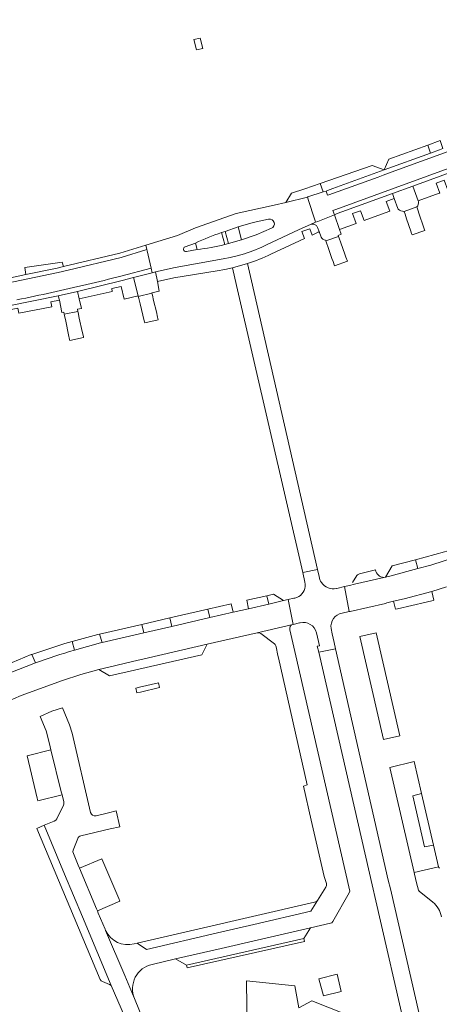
# Model space of a CAD drawing. Header units: metres. Extents: x 166325 to 190320, y 381923 to 404576.
# Tile 790 of 1056: x 176917 to 177010, y 396097 to 396315. Entities that reach past the tile are written whole.
import ezdxf

# ---------------------------------------------------------------- set-up
doc = ezdxf.new("R2010")
doc.units = ezdxf.units.M
for name, color, linetype, lineweight in [('B-WE-VH-VERHARDING_ASFALT-GV', 8, 'Continuous', 18), ('B-WE-VH-VERHARDING_BETONSTRAATSTEEN-GV', 8, 'Continuous', 18), ('B-WE-VH-VERHARDING_HALFVERHARDING-GV', 8, 'Continuous', 18), ('B-WE-VH-VERHARDING_STRAATBAKSTEEN-GV', 8, 'Continuous', 18)]:
    doc.layers.add(name, color=color, linetype=linetype, lineweight=lineweight)

msp = doc.modelspace()

# ---------------------------------------------------------------- linework, layer by layer
at = {"layer": 'B-WE-VH-VERHARDING_ASFALT-GV', "flags": 128}
for points in [[(177118.76, 396319.79), (177133.738, 396325.64), (177133.369, 396326.569), (177118.407, 396320.726), (177097.987, 396313.29), (177071.342, 396303.588), (177068.338, 396302.494), (176999.658, 396277.487), (176987.273, 396272.977), (176986.659, 396272.735), (176986.99, 396271.791), (176987.627, 396272.042), (176988.643, 396272.412), (176999.841, 396276.489), (177004.394, 396278.147), (177018.678, 396283.348), (177023.967, 396285.274), (177040.357, 396291.242), (177044.142, 396292.62), (177049.516, 396294.577), (177054.907, 396296.54), (177068.647, 396301.543), (177071.696, 396302.653)], [(177005.801, 396271.916), (177005.461, 396272.91), (177005.255, 396273.514), (177002.412, 396272.543), (177002.449, 396272.434), (177002.635, 396271.89), (177002.969, 396270.913), (177003.919, 396268.134), (177004.075, 396267.677), (177004.194, 396267.329), (177007.037, 396268.3), (177006.902, 396268.695), (177006.757, 396269.119)], [(176988.4, 396265.602), (176988.039, 396266.621), (176987.91, 396266.987), (176985.069, 396265.982), (176985.205, 396265.598), (176985.585, 396264.522), (176986.428, 396262.138), (176986.684, 396261.415), (176987.013, 396260.484), (176989.854, 396261.489), (176989.519, 396262.436), (176989.302, 396263.051)], [(176968.625, 396257.13), (176967.74, 396260.998), (176964.371, 396260.05), (176965.277, 396256.128), (176979.967, 396192.547), (176983.236, 396193.232)], [(176946.925, 396252.825), (176946.642, 396253.993), (176946.543, 396254.402), (176943.529, 396253.672), (176943.627, 396253.266), (176943.926, 396252.032), (176944.521, 396249.576), (176944.825, 396248.321), (176944.944, 396247.828), (176947.958, 396248.558), (176947.817, 396249.14), (176947.538, 396250.293)], [(176930.443, 396248.89), (176930.168, 396250.114), (176930.118, 396250.336), (176927.123, 396249.748), (176927.179, 396249.485), (176927.451, 396248.201), (176928.084, 396245.215), (176928.307, 396244.164), (176928.35, 396243.961), (176931.395, 396244.647), (176931.35, 396244.849), (176931.105, 396245.937)], [(176999.403, 396122.527), (176998.92, 396124.441), (176987.258, 396175.69), (176983.496, 396174.885), (176995.541, 396122.469), (176995.926, 396120.795), (177010.236, 396058.521), (177010.55, 396057.155), (177017.398, 396029.755), (177022.67, 396006.84), (177023.723, 396002.535), (177026.788, 396003.598), (177026.318, 396005.904), (177014.939, 396055.383), (177014.149, 396058.043), (177013.735, 396060.072)]]:
    msp.add_lwpolyline(points, close=True, dxfattribs=at)
for points in [[(177029.917, 396292.229), (177000.341, 396281.486), (176997.766, 396280.551), (176996.643, 396280.143), (176985.749, 396276.186), (176985.478, 396276.099), (176985.146, 396277.042), (176984.498, 396276.834), (176981.088, 396275.737), (176981.015, 396275.719), (176981.323, 396274.762), (176982.501, 396271.099), (176982.719, 396270.421), (176982.799, 396270.123), (176983.282, 396270.332), (176986.99, 396271.791), (176986.659, 396272.735), (176987.273, 396272.977), (176999.658, 396277.487), (177068.338, 396302.494)], [(177010.253, 396286.15), (177008.275, 396285.431), (176998.041, 396281.714), (176986.645, 396277.575), (176985.425, 396277.132), (176985.146, 396277.042), (176985.478, 396276.099), (176985.749, 396276.186), (176996.643, 396280.143), (176997.766, 396280.551), (177000.341, 396281.486), (177029.917, 396292.229)], [(176898.307, 396253.878), (176911.625, 396256.062), (176919.061, 396257.62), (176925.755, 396259.023), (176927.977, 396259.552), (176939.722, 396262.353), (176945.432, 396264.099), (176945.215, 396265.078), (176939.46, 396263.318), (176926.948, 396260.335), (176925.537, 396259.999), (176918.641, 396258.554), (176911.441, 396257.045), (176905.724, 396256.107), (176905.026, 396255.992), (176898.1, 396254.856), (176897.855, 396254.819), (176894.277, 396254.229), (176890.713, 396253.56), (176887.165, 396252.813), (176883.635, 396251.988), (176880.123, 396251.085), (176876.632, 396250.105), (176872.059, 396248.508)], [(176916.643, 396252.966), (176917.612, 396253.16), (176918.581, 396253.354), (176919.549, 396253.552), (176920.517, 396253.751), (176921.483, 396253.954), (176922.45, 396254.158), (176923.417, 396254.365), (176924.382, 396254.574), (176925.348, 396254.786), (176926.312, 396255), (176927.276, 396255.216), (176928.239, 396255.434), (176929.203, 396255.655), (176930.165, 396255.879), (176931.128, 396256.104), (176932.089, 396256.332), (176933.05, 396256.562), (176934.011, 396256.795), (176934.97, 396257.029), (176935.929, 396257.266), (176936.887, 396257.506), (176937.846, 396257.748), (176938.803, 396257.992), (176939.693, 396258.221), (176946.352, 396259.943), (176945.497, 396263.804), (176945.432, 396264.099), (176939.722, 396262.353), (176927.977, 396259.552), (176925.755, 396259.023), (176919.061, 396257.62), (176911.625, 396256.062)], [(176914.476, 396251.526), (176925.802, 396253.862), (176930.081, 396254.832), (176939.943, 396257.253), (176942.498, 396257.914), (176946.568, 396258.967), (176946.352, 396259.943), (176939.693, 396258.221), (176938.803, 396257.992), (176937.846, 396257.748), (176936.887, 396257.506), (176935.929, 396257.266), (176934.97, 396257.029), (176934.011, 396256.795), (176933.05, 396256.562), (176932.089, 396256.332), (176931.128, 396256.104), (176930.165, 396255.879), (176929.203, 396255.655), (176928.239, 396255.434), (176927.276, 396255.216), (176926.312, 396255), (176925.348, 396254.786), (176924.382, 396254.574), (176923.417, 396254.365), (176922.45, 396254.158), (176921.483, 396253.954), (176920.517, 396253.751), (176919.549, 396253.552), (176918.581, 396253.354), (176917.612, 396253.16), (176916.643, 396252.966)]]:
    msp.add_lwpolyline(points, dxfattribs=at)
at = {"layer": 'B-WE-VH-VERHARDING_BETONSTRAATSTEEN-GV', "flags": 128}
for points in [[(176956.45, 396308.286), (176957.793, 396308.64), (176957.201, 396310.935), (176955.847, 396310.578)], [(176925.537, 396259.999), (176926.948, 396260.335), (176926.686, 396261.263), (176918.389, 396260.14), (176918.641, 396258.554)], [(176992.603, 396178.379), (176997.869, 396155.55), (177001.501, 396156.37), (176996.238, 396179.227)], [(177004.344, 396143.131), (177006.278, 396143.647), (177004.66, 396150.674), (176999.29, 396149.389), (177004.657, 396126.123), (177010.036, 396127.354), (177008.912, 396132.204), (177006.958, 396131.779)]]:
    msp.add_lwpolyline(points, close=True, dxfattribs=at)
for points in [[(176981.838, 396269.707), (176982.799, 396270.123), (176982.719, 396270.421), (176982.501, 396271.099), (176981.323, 396274.762), (176981.015, 396275.719), (176976.19, 396274.519), (176973.61, 396273.899), (176965.249, 396272.075), (176956.231, 396268.877), (176952.182, 396267.209), (176945.215, 396265.078), (176945.432, 396264.099), (176945.497, 396263.804), (176946.352, 396259.943), (176946.568, 396258.967), (176947.333, 396259.142), (176951.704, 396260.14), (176962.369, 396262.028), (176963.871, 396262.326), (176965.463, 396262.713), (176967.037, 396263.169)], [(176962.785, 396268.092), (176965.658, 396269.087), (176968.991, 396270.066), (176972.412, 396270.782)], [(176973.049, 396268.789), (176969.68, 396267.315), (176966.423, 396266.232), (176963.496, 396265.403), (176962.669, 396265.186)], [(176971.954, 396265.106), (176979.022, 396268.488), (176981.838, 396269.707)], [(176961.931, 396267.851), (176962.785, 396268.092)], [(176962.669, 396265.186), (176961.931, 396267.851)], [(176956.577, 396264.098), (176954.19, 396263.636)], [(176956.169, 396265.539), (176956.577, 396264.098)], [(177010.287, 396127.111), (177010.106, 396127.223), (177010.036, 396127.354), (177004.657, 396126.123), (177004.737, 396125.777), (177005.156, 396123.854), (177005.59, 396122.242), (177005.792, 396121.98), (177008.783, 396119.586)]]:
    msp.add_lwpolyline(points, dxfattribs=at)
at = {"layer": 'B-WE-VH-VERHARDING_BETONSTRAATSTEEN-GV'}
for points in [[(176972.412, 396270.782, -0.9017497), (176973.049, 396268.789)], [(176956.169, 396265.539, -0.0190823), (176961.931, 396267.851)], [(176962.669, 396265.186, -0.0282133), (176956.577, 396264.098)], [(177008.783, 396119.586, -0.1624183), (177010.718, 396116.33)]]:
    msp.add_lwpolyline(points, format="xyb", dxfattribs=at)
at = {"layer": 'B-WE-VH-VERHARDING_HALFVERHARDING-GV', "flags": 128}
for points in [[(176987.627, 396103.621), (176983.532, 396102.551), (176984.558, 396098.775), (176988.456, 396099.761)], [(176978.204, 396100.995), (176967.497, 396102.139), (176967.657, 396090.813), (176975.882, 396090.385), (176980.698, 396092.396), (176987.532, 396090.205), (176988.957, 396091.246), (176989.302, 396092.508), (176989.072, 396094.905), (176981.955, 396097.676), (176979.104, 396096.126)]]:
    msp.add_lwpolyline(points, close=True, dxfattribs=at)
at = {"layer": 'B-WE-VH-VERHARDING_STRAATBAKSTEEN-GV', "flags": 128}
for points in [[(177010.424, 396288.243), (177007.666, 396287.232), (177008.275, 396285.431), (177010.253, 396286.15), (177011.036, 396286.434)], [(177008.275, 396285.431), (177007.666, 396287.232), (176999.077, 396284.084), (176998.041, 396281.714)], [(176995.335, 396282.732), (176983.851, 396278.747), (176984.498, 396276.834), (176985.146, 396277.042), (176985.425, 396277.132), (176986.645, 396277.575), (176998.041, 396281.714)], [(177009.55, 396278.784), (177011.313, 396279.425), (177012.106, 396277.244), (177012.201, 396277.279), (177018.097, 396279.423), (177017.303, 396281.604), (177019.065, 396282.246), (177018.678, 396283.348), (177004.394, 396278.147), (177005.549, 396274.859), (177010.207, 396276.553), (177010.344, 396276.603)], [(176983.851, 396278.747), (176980.462, 396277.571), (176977.495, 396276.542), (176976.19, 396274.519), (176981.015, 396275.719), (176981.088, 396275.737), (176984.498, 396276.834)], [(177004.394, 396278.147), (176999.841, 396276.489), (177000.226, 396275.392), (177001.02, 396273.211), (177001.139, 396273.062), (177001.404, 396272.827), (177001.716, 396272.657), (177002.058, 396272.56), (177002.412, 396272.543), (177005.255, 396273.514), (177005.447, 396273.783), (177005.569, 396274.091), (177005.614, 396274.419), (177005.58, 396274.748), (177005.549, 396274.859)], [(176991.001, 396272.036), (176992.763, 396272.677), (176993.557, 396270.496), (176999.035, 396272.489), (176999.258, 396272.57), (176998.464, 396274.751), (177000.226, 396275.392), (176999.841, 396276.489), (176988.643, 396272.412), (176987.627, 396272.042), (176986.99, 396271.791), (176988.137, 396268.524), (176991.795, 396269.855)], [(176986.99, 396271.791), (176983.282, 396270.332), (176982.799, 396270.123), (176981.838, 396269.707), (176982.149, 396269.739), (176982.459, 396269.693), (176982.747, 396269.571), (176982.994, 396269.382), (176983.185, 396269.138), (176983.273, 396268.954), (176983.6, 396268.063), (176984.048, 396266.836), (176984.195, 396266.615), (176984.424, 396266.399), (176984.701, 396266.245), (176985.006, 396266.164), (176985.069, 396265.982), (176987.91, 396266.987), (176987.828, 396267.214), (176988.516, 396267.47), (176988.137, 396268.524)], [(176962.785, 396268.092), (176961.931, 396267.851), (176962.669, 396265.186), (176963.496, 396265.403)], [(176937.629, 396255.452), (176939.728, 396255.907), (176940.392, 396253.126), (176943.494, 396253.831), (176942.498, 396257.914), (176939.943, 396257.253), (176930.081, 396254.832), (176930.459, 396253.143), (176937.771, 396254.798)], [(176947.818, 396257.008), (176947.333, 396259.142), (176946.568, 396258.967), (176942.498, 396257.914), (176943.494, 396253.831), (176943.529, 396253.672), (176946.543, 396254.402), (176946.515, 396254.519), (176948.174, 396254.896)], [(176924.165, 396252.479), (176926.029, 396252.856), (176925.802, 396253.862), (176914.476, 396251.526), (176914.625, 396250.697), (176916.804, 396251.097), (176917.038, 396250.013), (176924.372, 396251.377)], [(176930.081, 396254.832), (176925.802, 396253.862), (176926.029, 396252.856), (176926.556, 396250.151), (176927.051, 396250.249), (176927.123, 396249.748), (176930.118, 396250.336), (176930.071, 396250.855), (176930.924, 396251.028), (176930.459, 396253.143)], [(177005.438, 396193.416), (177004.963, 396195.396), (176999.759, 396194.009), (176998.318, 396191.556), (176999.291, 396191.781)], [(176973.485, 396187.77), (176971.996, 396187.429), (176972.422, 396185.583), (176975.69, 396186.338)], [(177008.555, 396188.39), (177002.421, 396186.715), (177000.092, 396186.183), (177000.487, 396184.421), (177000.984, 396184.538), (177007.343, 396186.03), (177008.869, 396186.388), (177008.987, 396186.416)], [(176964.072, 396185.61), (176958.944, 396184.433), (176959.371, 396182.566), (176964.535, 396183.76)], [(176967.972, 396184.555), (176972.422, 396185.583), (176971.996, 396187.429), (176967.567, 396186.412)], [(176959.371, 396182.566), (176958.944, 396184.433), (176950.546, 396182.507), (176950.977, 396180.626)], [(176944.724, 396179.181), (176944.291, 396181.071), (176934.957, 396178.93), (176935.52, 396177.054)], [(176950.546, 396182.507), (176944.291, 396181.071), (176944.724, 396179.181), (176950.977, 396180.626)], [(176935.165, 396176.972), (176935.52, 396177.054), (176934.957, 396178.93), (176934.549, 396178.836), (176928.85, 396177.25), (176929.408, 396175.391)], [(176946.244, 396171.748), (176957.605, 396174.34), (176958.761, 396176.664), (176945.817, 396173.668), (176942.252, 396172.843), (176936.993, 396171.626), (176934.781, 396171.06), (176937.143, 396169.671), (176942.702, 396170.939)], [(176920.756, 396172.547), (176919.949, 396174.435), (176919.795, 396174.385), (176914.14, 396172.079), (176914.895, 396170.288)], [(176948.204, 396167.084), (176947.984, 396168.118), (176943.786, 396167.152), (176942.945, 396166.958), (176943.192, 396165.885), (176944.048, 396166.082)], [(176924.174, 396153.279), (176918.893, 396151.949), (176921.112, 396142.579), (176921.257, 396141.993), (176926.634, 396143.32), (176926.469, 396143.99)], [(177006.278, 396143.647), (177004.344, 396143.131), (177006.958, 396131.779), (177008.912, 396132.204)], [(176927.21, 396125.782), (176922.702, 396136.576), (176921.044, 396135.875), (176935.068, 396102.446), (176935.269, 396102.157), (176935.558, 396101.968), (176937.182, 396101.319), (176937.512, 396101.112), (176931.177, 396116.281)], [(176935.473, 396129.119), (176930.479, 396127.102), (176934.268, 396118.091), (176934.452, 396117.654), (176939.427, 396119.74), (176939.177, 396120.336)], [(176980.21, 396111.534), (176981.662, 396113.847), (176969.89, 396111.144), (176961.881, 396109.305), (176951.78, 396106.985), (176954.233, 396105.639)], [(176980.322, 396110.866), (176980.21, 396111.534), (176954.233, 396105.639), (176954.391, 396105.011)]]:
    msp.add_lwpolyline(points, close=True, dxfattribs=at)
for points in [[(176972.412, 396270.782), (176968.991, 396270.066), (176965.658, 396269.087), (176966.423, 396266.232), (176969.68, 396267.315), (176973.049, 396268.789)], [(176972.92, 396263.039), (176980.367, 396266.521), (176979.79, 396268.056), (176981.552, 396268.697), (176982.046, 396267.305), (176983.384, 396267.931), (176983.6, 396268.063), (176983.273, 396268.954), (176983.185, 396269.138), (176982.994, 396269.382), (176982.747, 396269.571), (176982.459, 396269.693), (176982.149, 396269.739), (176981.838, 396269.707), (176979.022, 396268.488), (176971.954, 396265.106)], [(176956.169, 396265.539), (176953.893, 396264.69)], [(176954.19, 396263.636), (176956.577, 396264.098), (176956.169, 396265.539)], [(176967.037, 396263.169), (176965.463, 396262.713), (176963.871, 396262.326), (176962.369, 396262.028), (176951.704, 396260.14), (176947.333, 396259.142), (176947.818, 396257.008), (176951.422, 396257.846), (176960.976, 396259.373), (176962.68, 396259.679), (176964.371, 396260.05), (176967.74, 396260.998)], [(177012.399, 396197.45), (177011.38, 396197.107), (177004.963, 396195.396), (177005.438, 396193.416), (177008.35, 396194.191), (177014.242, 396196.142)], [(177014.242, 396196.142), (177008.35, 396194.191), (177005.438, 396193.416), (176999.291, 396191.781), (176998.318, 396191.556), (176997.97, 396191.475), (176991.468, 396189.97), (176990.346, 396189.71), (176989.225, 396189.451), (176990.257, 396183.915), (176990.487, 396183.965), (176998.275, 396185.692), (176998.627, 396185.849), (177000.092, 396186.183), (177002.421, 396186.715), (177008.555, 396188.39), (177011.835, 396189.39)], [(176983.589, 396191.687), (176983.236, 396193.232), (176979.967, 396192.547), (176980.456, 396190.431), (176980.524, 396189.963), (176980.516, 396189.491)], [(176996.12, 396193.128), (176992.565, 396192.268)], [(176990.346, 396189.71), (176991.468, 396189.97), (176997.97, 396191.475)], [(176991.982, 396191.899), (176991.006, 396190.384)], [(176989.225, 396189.451), (176987.5, 396189.051), (176987.42, 396189.033)], [(176988.729, 396183.586), (176990.257, 396183.915), (176989.225, 396189.451)], [(176910.708, 396162.407), (176917.592, 396165.293), (176926.763, 396168.676), (176930.825, 396169.951), (176934.781, 396171.06), (176936.993, 396171.626), (176942.252, 396172.843), (176945.817, 396173.668), (176958.761, 396176.664), (176969.885, 396179.239), (176977.762, 396181.057), (176977.871, 396181.082), (176976.739, 396186.581), (176975.69, 396186.338), (176972.422, 396185.583), (176967.972, 396184.555), (176964.535, 396183.76), (176959.371, 396182.566), (176950.977, 396180.626), (176944.724, 396179.181), (176935.52, 396177.054), (176935.165, 396176.972), (176929.408, 396175.391)], [(176978.182, 396186.915), (176978.027, 396186.879), (176976.739, 396186.581), (176977.871, 396181.082), (176979.283, 396181.402), (176979.397, 396181.428)], [(176977.762, 396181.057), (176969.885, 396179.239), (176970.33, 396179.214), (176970.657, 396179.069), (176973.685, 396176.764)], [(176977.788, 396176.998), (176977.097, 396179.897)], [(176982.992, 396179.236), (176983.217, 396178.266), (176983.655, 396176.343), (176983.189, 396176.222), (176983.496, 396174.885), (176987.258, 396175.69), (176986.939, 396177.094), (176986.498, 396178.997), (176986.246, 396180.13)], [(176929.408, 396175.391), (176928.85, 396177.25), (176927.271, 396176.811), (176919.949, 396174.435), (176920.756, 396172.547)], [(176946.565, 396105.787), (176951.78, 396106.985), (176961.881, 396109.305), (176969.89, 396111.144), (176981.662, 396113.847), (176986.13, 396114.873), (176986.429, 396115.011), (176986.647, 396115.257), (176990.284, 396121.625), (176990.4, 396122.004), (176978.227, 396175.079), (176977.788, 396176.998)], [(176974.078, 396176.112), (176974.454, 396174.211), (176974.582, 396173.65)], [(176920.756, 396172.547), (176914.895, 396170.288), (176905.367, 396166.271), (176899.736, 396163.897), (176890.334, 396159.933), (176887.487, 396158.732), (176882.095, 396156.459), (176878.831, 396155.083), (176866.451, 396149.863), (176864.312, 396148.962), (176862.497, 396148.197), (176860.283, 396147.263)], [(176974.582, 396173.65), (176980.977, 396145.523), (176980.135, 396145.279), (176981.839, 396137.691), (176984.732, 396125.242), (176985.221, 396123.686), (176985.216, 396123.259), (176985.061, 396122.909), (176983.245, 396119.935), (176981.774, 396117.525), (176969.134, 396114.601), (176961.065, 396112.734), (176945.333, 396109.095), (176943.304, 396110.473), (176942.589, 396110.308)], [(176932.958, 396139.41), (176928.889, 396156.947), (176928.292, 396158.861), (176926.721, 396162.577), (176924.383, 396161.829), (176921.805, 396160.689), (176923.127, 396157.521), (176923.921, 396154.303), (176924.005, 396153.962), (176924.174, 396153.279), (176926.469, 396143.99), (176926.634, 396143.32), (176926.698, 396143.062), (176926.794, 396142.675), (176927.002, 396141.83)], [(176926.929, 396141.074), (176925.445, 396138.011), (176925.226, 396137.713), (176924.882, 396137.497), (176922.702, 396136.576), (176927.21, 396125.782), (176931.177, 396116.281), (176937.512, 396101.112), (176940.494, 396094.285), (176948.581, 396075.771), (176946.618, 396074.946), (176949.385, 396068.359), (176957.127, 396049.927), (176958.857, 396045.807)], [(176930.81, 396134.248), (176937.327, 396135.765), (176939.41, 396136.25), (176938.61, 396139.75), (176936.935, 396139.338), (176934.158, 396138.656)], [(176936.282, 396113.303), (176936.167, 396113.574), (176934.668, 396117.139), (176934.452, 396117.654), (176934.268, 396118.091), (176930.479, 396127.102), (176930.201, 396127.763), (176929.134, 396130.302), (176929.041, 396130.672), (176929.116, 396131.062), (176930.093, 396133.621)], [(176982.589, 396119.562), (176943.304, 396110.473), (176945.333, 396109.095), (176961.065, 396112.734), (176969.134, 396114.601)], [(176969.134, 396114.601), (176981.774, 396117.525), (176983.245, 396119.935)], [(176963.074, 396049.519), (176961.688, 396052.829), (176954.802, 396069.273), (176954.318, 396070.429), (176951.558, 396077.021), (176950.644, 396079.205), (176943.815, 396095.514), (176942.681, 396098.222), (176941.644, 396100.665), (176940.522, 396103.31), (176936.282, 396113.303)], [(176936.282, 396113.303), (176940.522, 396103.31), (176941.644, 396100.665)], [(176941.644, 396100.665), (176942.681, 396098.222)]]:
    msp.add_lwpolyline(points, dxfattribs=at)
at = {"layer": 'B-WE-VH-VERHARDING_STRAATBAKSTEEN-GV'}
for points in [[(176953.893, 396264.69, 0.9213485), (176954.19, 396263.636)], [(176971.954, 396265.106, -0.0359471), (176967.037, 396263.169)], [(176967.74, 396260.998, 0.0311182), (176972.92, 396263.039)], [(176992.565, 396192.268, 0.1620757), (176991.982, 396191.899)], [(176997.97, 396191.475, -0.3811007), (176996.12, 396193.128)], [(176984.114, 396190.327, -0.1183451), (176983.589, 396191.687)], [(176987.42, 396189.033, -0.3134209), (176984.114, 396190.327)], [(176980.516, 396189.491, -0.3356293), (176978.182, 396186.915)], [(176986.246, 396180.13, -0.4019177), (176988.729, 396183.586)], [(176977.097, 396179.897, -0.4026904), (176977.762, 396181.057)], [(176979.397, 396181.428, -0.4045056), (176982.992, 396179.236)], [(176973.685, 396176.764, -0.2191931), (176974.078, 396176.112)], [(176929.408, 396175.391, 0.0150003), (176920.756, 396172.547)], [(176927.002, 396141.83, -0.2421052), (176926.929, 396141.074)], [(176934.158, 396138.656, -0.4115178), (176932.958, 396139.41)], [(176930.093, 396133.621, -0.2470123), (176930.81, 396134.248)], [(176983.245, 396119.935, -0.224358), (176982.589, 396119.562)], [(176942.589, 396110.308, -0.363572), (176936.282, 396113.303)], [(176942.681, 396098.222, -0.4652885), (176946.565, 396105.787)]]:
    msp.add_lwpolyline(points, format="xyb", dxfattribs=at)

doc.saveas('drawing.dxf')
